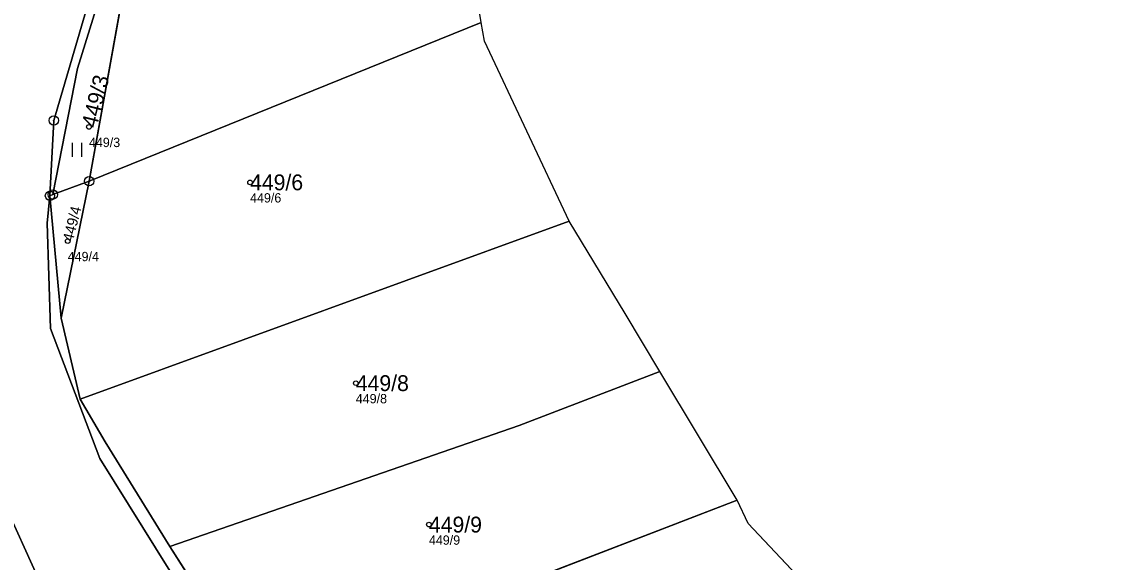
# Model space of a CAD drawing. Extents: x -732749 to -730903, y -1025757 to -1023435.
# Drawn here: x -732236.8 to -732119.9, y -1025326.2 to -1025268.3 of the extents above; entities that cross this region are included whole.
import ezdxf

# ---------------------------------------------------------------- set-up
doc = ezdxf.new("R2010")
doc.units = 0
for name, color, linetype in [('Definiční body', 7, 'Continuous'), ('Hranice parcel', 7, 'Continuous'), ('Parcelní čísla', 7, 'Continuous'), ('Polygon ku', 7, 'Continuous'), ('Polygon parcely', 7, 'Continuous'), ('Značky bodu BP', 7, 'Continuous'), ('Značky kultur', 7, 'Continuous')]:
    doc.layers.add(name, color=color, linetype=linetype)

msp = doc.modelspace()

# ---------------------------------------------------------------- linework, layer by layer
at = {"layer": 'Definiční body'}
for centre in [(-732229.61, -1025279.6), (-732212.33, -1025285.54), (-732231.89, -1025291.83), (-732200.99, -1025307.06), (-732193.15, -1025322.22)]:
    msp.add_circle(centre, 0.25, dxfattribs=at)
at = {"layer": 'Hranice parcel'}
for p, q in [((-732229.59, -1025285.42), (-732223.09, -1025249.34)), ((-732187.53, -1025268.41), (-732229.59, -1025285.42)), ((-732187.2, -1025270.4), (-732187.53, -1025268.41)), ((-732178.1, -1025289.7), (-732187.2, -1025270.4)), ((-732233.79, -1025286.98), (-732233.39, -1025278.9)), ((-732233.49, -1025286.85), (-732229.59, -1025285.42)), ((-732232.6, -1025300.09), (-732229.59, -1025285.42)), ((-732233.79, -1025286.98), (-732233.49, -1025286.85)), ((-732233.79, -1025286.98), (-732232.6, -1025300.09)), ((-732230.55, -1025308.78), (-732178.1, -1025289.7)), ((-732172.1, -1025299.6), (-732178.1, -1025289.7)), ((-732168.4, -1025305.8), (-732172.1, -1025299.6)), ((-732230.55, -1025308.78), (-732232.6, -1025300.09)), ((-732160.1, -1025319.6), (-732168.4, -1025305.8)), ((-732211.48, -1025339.37), (-732160.1, -1025319.6)), ((-732158.9, -1025322.1), (-732160.1, -1025319.6)), ((-732149.1, -1025332.5), (-732158.9, -1025322.1)), ((-732211.48, -1025339.37), (-732220.94, -1025324.57))]:
    msp.add_line(p, q, dxfattribs=at)
for points in [[(-732233.66, -1025331.03), (-732240.16, -1025316.75), (-732246.14, -1025302.06), (-732247.78, -1025289.68), (-732244.48, -1025269.85), (-732234.76, -1025238.47), (-732234.1, -1025235.15), (-732230.19, -1025221.99), (-732206.58, -1025183.42), (-732188.2, -1025156.1), (-732166.97, -1025127.36), (-732161.51, -1025113.23), (-732161.3, -1025098.18)], [(-732233.39, -1025278.9), (-732220.98, -1025236.62), (-732212.97, -1025218.49), (-732211.33, -1025215.98)], [(-732233.49, -1025286.85), (-732230.83, -1025273.32), (-732216.18, -1025226.19), (-732213.05, -1025220.88)], [(-732187.53, -1025268.41), (-732191.8, -1025242.3), (-732177.49, -1025233.05)], [(-732150.64, -1025462.98), (-732168.43, -1025443.82), (-732171.18, -1025434.09), (-732175.17, -1025414.65), (-732180.4, -1025394.43), (-732185.53, -1025382.68), (-732199.62, -1025360.51), (-732217.88, -1025332.12), (-732228.43, -1025315.15), (-732233.75, -1025301.22), (-732234.09, -1025289.9), (-732233.79, -1025286.98)], [(-732220.94, -1025324.57), (-732183.47, -1025311.6), (-732168.4, -1025305.8)], [(-732220.94, -1025324.57), (-732227.87, -1025313.34), (-732230.55, -1025308.78)]]:
    msp.add_lwpolyline(points, dxfattribs=at)
at = {"layer": 'Polygon ku'}
for points in [[(-732172.1, -1025299.6), (-732178.1, -1025289.7), (-732187.2, -1025270.4), (-732187.53, -1025268.41), (-732191.8, -1025242.3), (-732177.49, -1025233.05), (-732167.2, -1025226.4), (-732150, -1025221.6), (-732146.81, -1025221.05), (-732130.8, -1025218.3), (-732125.92, -1025217.69), (-732120.4, -1025217), (-732103.54, -1025216.94), (-732090.5, -1025216.9), (-732081.69, -1025217.24), (-732059.2, -1025218.1), (-732037.75, -1025221.3), (-732029.35, -1025222.6), (-732016.87, -1025223.91), (-731996, -1025226.1)], [(-732043.93, -1025475.5), (-732027, -1025431.6), (-732051.24, -1025424.04), (-732061.31, -1025420.9), (-732074.64, -1025416.75), (-732090.2, -1025411.9), (-732095.85, -1025402.93), (-732102.09, -1025393.02), (-732106.2, -1025386.5), (-732109.28, -1025381.3), (-732113.9, -1025373.49), (-732116.5, -1025369.1), (-732121.55, -1025363.6), (-732130.12, -1025354.26), (-732138.15, -1025345.5), (-732140.2, -1025342.7), (-732149.1, -1025332.5), (-732158.9, -1025322.1), (-732160.1, -1025319.6), (-732168.4, -1025305.8), (-732172.1, -1025299.6)]]:
    msp.add_lwpolyline(points, dxfattribs=at)
at = {"layer": 'Polygon parcely'}
for points in [[(-732177.49, -1025233.05), (-732187.44, -1025182.3), (-732201.04, -1025200.5), (-732213.05, -1025220.88), (-732223.09, -1025249.34), (-732229.59, -1025285.42), (-732187.53, -1025268.41), (-732191.8, -1025242.3)], [(-732213.05, -1025220.88), (-732211.33, -1025215.98), (-732212.97, -1025218.49), (-732220.98, -1025236.62), (-732233.39, -1025278.9), (-732233.79, -1025286.98), (-732233.49, -1025286.85), (-732230.83, -1025273.32), (-732216.18, -1025226.19)], [(-732223.09, -1025249.34), (-732213.05, -1025220.88), (-732216.18, -1025226.19), (-732230.83, -1025273.32), (-732233.49, -1025286.85), (-732229.59, -1025285.42)], [(-732187.2, -1025270.4), (-732187.53, -1025268.41), (-732229.59, -1025285.42), (-732232.6, -1025300.09), (-732230.55, -1025308.78), (-732178.1, -1025289.7)], [(-732229.59, -1025285.42), (-732233.49, -1025286.85), (-732233.79, -1025286.98), (-732232.6, -1025300.09)], [(-732172.1, -1025299.6), (-732178.1, -1025289.7), (-732230.55, -1025308.78), (-732227.87, -1025313.34), (-732220.94, -1025324.57), (-732183.47, -1025311.6), (-732168.4, -1025305.8)], [(-732168.4, -1025305.8), (-732183.47, -1025311.6), (-732220.94, -1025324.57), (-732211.48, -1025339.37), (-732160.1, -1025319.6)], [(-732158.9, -1025322.1), (-732160.1, -1025319.6), (-732211.48, -1025339.37), (-732203.11, -1025351.18), (-732165.59, -1025338.08), (-732149.1, -1025332.5)]]:
    msp.add_lwpolyline(points, close=True, dxfattribs=at)
for points in [[(-732262.51, -1025231.3), (-732267.72, -1025274.53), (-732270.78, -1025304.38), (-732268.33, -1025310.77), (-732257.94, -1025325.2), (-732240.71, -1025348.97), (-732233.86, -1025358.07), (-732231.55, -1025362.39), (-732231.61, -1025361.12), (-732232.3, -1025347.18), (-732232.37, -1025345.73), (-732233.66, -1025331.03), (-732240.16, -1025316.75), (-732246.14, -1025302.06), (-732247.78, -1025289.68), (-732244.48, -1025269.85), (-732234.76, -1025238.47)], [(-732168.43, -1025443.82), (-732171.18, -1025434.09), (-732175.17, -1025414.65), (-732180.4, -1025394.43), (-732185.53, -1025382.68), (-732199.62, -1025360.51), (-732217.88, -1025332.12), (-732228.43, -1025315.15), (-732233.75, -1025301.22), (-732234.09, -1025289.9), (-732233.79, -1025286.98), (-732233.39, -1025278.9), (-732220.98, -1025236.62)], [(-732234.76, -1025238.47), (-732244.48, -1025269.85), (-732247.78, -1025289.68), (-732246.14, -1025302.06), (-732240.16, -1025316.75), (-732233.66, -1025331.03), (-732233.97, -1025327.56), (-732222.91, -1025343.64), (-732215.04, -1025355.08), (-732208.5, -1025365.3), (-732201.24, -1025376.21)], [(-732211.48, -1025339.37), (-732220.94, -1025324.57), (-732227.87, -1025313.34), (-732230.55, -1025308.78), (-732232.6, -1025300.09), (-732233.79, -1025286.98), (-732234.09, -1025289.9), (-732233.75, -1025301.22), (-732228.43, -1025315.15), (-732217.88, -1025332.12)]]:
    msp.add_lwpolyline(points, dxfattribs=at)
at = {"layer": 'Značky bodu BP'}
for centre, radius in [((-732233.39, -1025278.9), 0.5), ((-732233.39, -1025278.9), 0.0303), ((-732229.59, -1025285.42), 0.5), ((-732229.59, -1025285.42), 0.0303), ((-732233.79, -1025286.98), 0.5), ((-732233.49, -1025286.85), 0.5), ((-732233.79, -1025286.98), 0.0303), ((-732233.49, -1025286.85), 0.0303)]:
    msp.add_circle(centre, radius, dxfattribs=at)
at = {"layer": 'Značky kultur'}
for p, q in [((-732231.39, -1025282.79), (-732231.39, -1025281.29)), ((-732230.39, -1025282.79), (-732230.39, -1025281.29))]:
    msp.add_line(p, q, dxfattribs=at)

# ---------------------------------------------------------------- texts
at = {"layer": 'Definiční body'}
for s, p in [('449/3', (-732229.61, -1025281.76)), ('449/6', (-732212.33, -1025287.7)), ('449/4', (-732231.89, -1025293.99)), ('449/8', (-732200.99, -1025309.22)), ('449/9', (-732193.15, -1025324.38))]:
    msp.add_text(s, height=1, dxfattribs=at).set_placement(p)
at = {"layer": 'Parcelní čísla'}
for s, height, p in [('449/3', 1.7, (-732228.79, -1025279.81)), ('449/4', 1.14, (-732231.34, -1025291.97))]:
    msp.add_text(s, height=height, rotation=76, dxfattribs=at).set_placement(p)
for s, p in [('449/6', (-732212.33, -1025286.39)), ('449/8', (-732200.99, -1025307.91)), ('449/9', (-732193.15, -1025323.07))]:
    msp.add_text(s, height=1.7, dxfattribs=at).set_placement(p)

doc.saveas('drawing.dxf')
